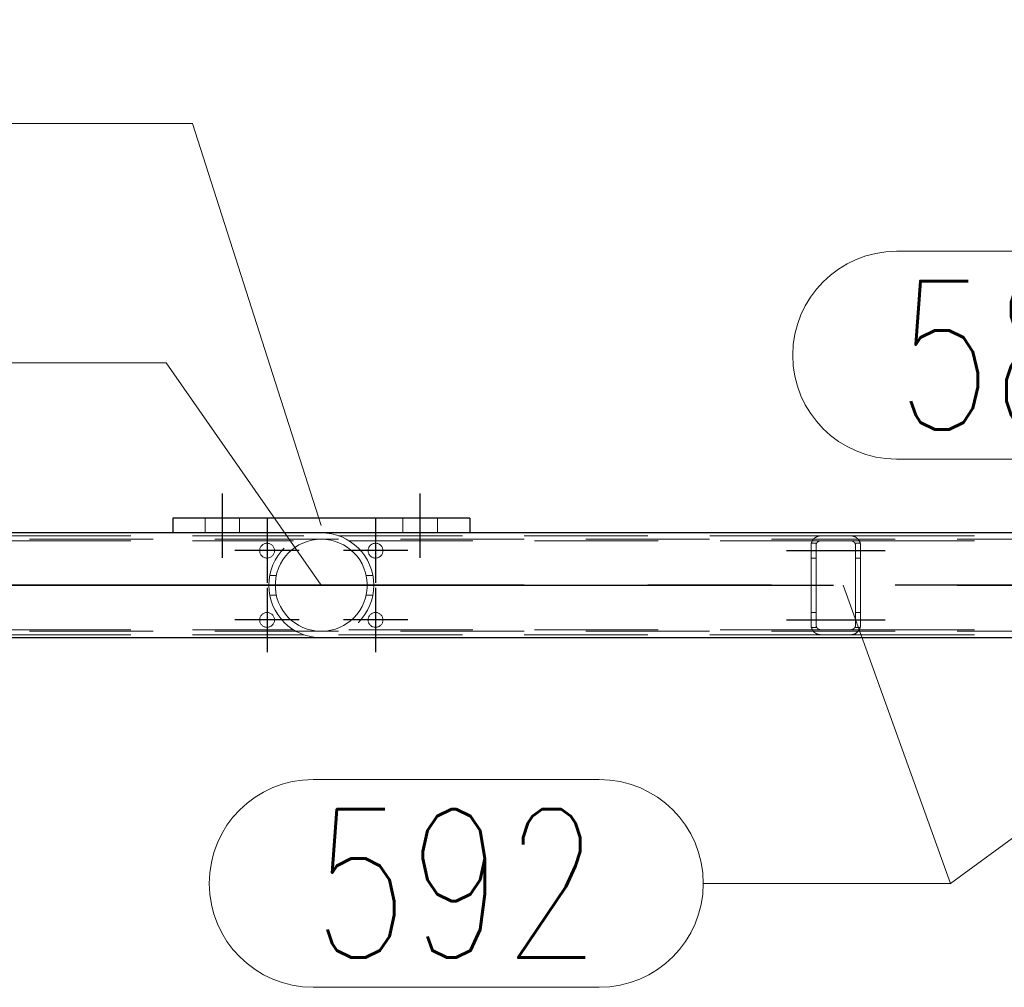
# Model space of a CAD drawing. Header units: millimetres. Extents: x -851 to 2, y 9346 to 10016.
# Tile 485 of 505: x -276 to -256, y 9781 to 9801. Entities that reach past the tile are written whole.
import ezdxf

# ---------------------------------------------------------------- set-up
doc = ezdxf.new("R2010")
doc.units = ezdxf.units.MM
doc.header["$LTSCALE"] = 10
doc.linetypes.add('HIDDEN', pattern=[0.375, 0.25, -0.125])
doc.linetypes.add('MITTE', pattern=[2, 1.25, -0.25, 0.25, -0.25])
for name, color, linetype, lineweight in [('PS_Hidden', 2, 'HIDDEN', 9), ('PS_Pos', 1, 'Continuous', 15), ('PS_Shape', 161, 'Continuous', 30), ('PS_SOLID', 7, 'Continuous', 30)]:
    doc.layers.add(name, color=color, linetype=linetype, lineweight=lineweight)
doc.layers.add('PS_Mid', color=5, linetype='MITTE')
doc.styles.add('simplex', font='simplex.shx', dxfattribs={"width": 0.75})

# ---------------------------------------------------------------- blocks, each defined once
blk = doc.blocks.new('*X1225')
at = {"layer": 'PS_Hidden', "color": 2, "linetype": 'HIDDEN'}
for p, q in [((-272.482, 9790.835), (-272.482, 9790.535)), ((-271.782, 9790.835), (-271.782, 9790.535)), ((-268.482, 9790.835), (-268.482, 9790.535)), ((-267.782, 9790.835), (-267.782, 9790.535)), ((-280.232, 9790.478), (-270.484, 9790.478)), ((-273.132, 9790.538), (-273.132, 9790.535)), ((-273.132, 9790.535), (-267.132, 9790.535)), ((-269.781, 9790.478), (-260.032, 9790.478)), ((-267.132, 9790.538), (-267.132, 9790.535)), ((-260.069, 9790.475), (-260.062, 9790.476)), ((-260.062, 9790.476), (-260.055, 9790.477)), ((-260.055, 9790.477), (-260.047, 9790.477)), ((-260.047, 9790.477), (-260.04, 9790.478)), ((-260.04, 9790.478), (-260.032, 9790.478)), ((-260.032, 9790.478), (-259.432, 9790.478)), ((-259.432, 9790.478), (-249.632, 9790.478)), ((-259.432, 9790.478), (-259.425, 9790.478)), ((-259.425, 9790.478), (-259.418, 9790.477)), ((-259.418, 9790.477), (-259.411, 9790.477)), ((-259.411, 9790.477), (-259.403, 9790.476)), ((-259.403, 9790.476), (-259.396, 9790.475)), ((-168.532, 9790.408), (-423.732, 9790.408)), ((-280.232, 9790.378), (-270.692, 9790.378)), ((-270.583, 9790.292), (-270.655, 9790.247)), ((-270.503, 9790.331), (-270.583, 9790.292)), ((-270.417, 9790.363), (-270.503, 9790.331)), ((-270.325, 9790.388), (-270.417, 9790.363)), ((-270.23, 9790.403), (-270.325, 9790.388)), ((-270.132, 9790.408), (-270.23, 9790.403)), ((-270.035, 9790.403), (-270.132, 9790.408)), ((-269.94, 9790.388), (-270.035, 9790.403)), ((-269.848, 9790.363), (-269.94, 9790.388)), ((-269.762, 9790.331), (-269.848, 9790.363)), ((-269.682, 9790.292), (-269.762, 9790.331)), ((-269.61, 9790.247), (-269.682, 9790.292)), ((-269.572, 9790.378), (-260.032, 9790.378)), ((-260.232, 9790.292), (-260.231, 9790.297)), ((-260.232, 9790.287), (-260.232, 9790.292)), ((-260.232, 9790.283), (-260.232, 9790.287)), ((-260.232, 9790.278), (-260.232, 9790.283)), ((-260.232, 9788.678), (-260.232, 9790.278)), ((-260.231, 9790.302), (-260.23, 9790.306)), ((-260.231, 9790.297), (-260.231, 9790.302)), ((-260.23, 9790.311), (-260.229, 9790.316)), ((-260.23, 9790.306), (-260.23, 9790.311)), ((-260.229, 9790.316), (-260.228, 9790.32)), ((-260.228, 9790.32), (-260.227, 9790.325)), ((-260.227, 9790.325), (-260.226, 9790.329)), ((-260.226, 9790.329), (-260.224, 9790.334)), ((-260.119, 9790.328), (-260.226, 9790.328)), ((-260.224, 9790.334), (-260.223, 9790.338)), ((-260.223, 9790.338), (-260.222, 9790.343)), ((-260.222, 9790.343), (-260.22, 9790.347)), ((-260.22, 9790.347), (-260.218, 9790.352)), ((-260.218, 9790.352), (-260.217, 9790.356)), ((-260.217, 9790.356), (-260.215, 9790.36)), ((-260.215, 9790.36), (-260.213, 9790.364)), ((-260.213, 9790.364), (-260.211, 9790.369)), ((-260.211, 9790.369), (-260.209, 9790.373)), ((-260.209, 9790.373), (-260.206, 9790.377)), ((-260.206, 9790.377), (-260.204, 9790.381)), ((-260.204, 9790.381), (-260.202, 9790.384)), ((-260.202, 9790.384), (-260.199, 9790.388)), ((-260.199, 9790.388), (-260.197, 9790.392)), ((-260.197, 9790.392), (-260.194, 9790.396)), ((-260.194, 9790.396), (-260.191, 9790.399)), ((-260.191, 9790.399), (-260.189, 9790.403)), ((-260.189, 9790.403), (-260.186, 9790.406)), ((-260.186, 9790.406), (-260.183, 9790.41)), ((-260.183, 9790.41), (-260.18, 9790.413)), ((-260.18, 9790.413), (-260.177, 9790.416)), ((-260.177, 9790.416), (-260.174, 9790.42)), ((-260.174, 9790.42), (-260.17, 9790.423)), ((-260.17, 9790.423), (-260.167, 9790.426)), ((-260.167, 9790.426), (-260.164, 9790.429)), ((-260.164, 9790.429), (-260.16, 9790.432)), ((-260.16, 9790.432), (-260.157, 9790.434)), ((-260.157, 9790.434), (-260.153, 9790.437)), ((-260.153, 9790.437), (-260.15, 9790.44)), ((-260.15, 9790.44), (-260.146, 9790.443)), ((-260.146, 9790.443), (-260.142, 9790.445)), ((-260.142, 9790.445), (-260.138, 9790.448)), ((-260.138, 9790.448), (-260.133, 9790.451)), ((-260.133, 9790.451), (-260.129, 9790.453)), ((-260.131, 9790.293), (-260.132, 9790.291)), ((-260.132, 9790.291), (-260.132, 9790.289)), ((-260.132, 9790.289), (-260.132, 9790.287)), ((-260.132, 9790.287), (-260.132, 9790.284)), ((-260.132, 9790.284), (-260.132, 9790.282)), ((-260.132, 9790.282), (-260.132, 9790.28)), ((-260.132, 9790.28), (-260.132, 9790.278)), ((-260.132, 9790.278), (-260.132, 9788.678)), ((-260.13, 9790.298), (-260.131, 9790.295)), ((-260.131, 9790.295), (-260.131, 9790.293)), ((-260.129, 9790.302), (-260.13, 9790.3)), ((-260.13, 9790.3), (-260.13, 9790.298)), ((-260.129, 9790.453), (-260.124, 9790.456)), ((-260.128, 9790.306), (-260.129, 9790.304)), ((-260.129, 9790.304), (-260.129, 9790.302)), ((-260.127, 9790.311), (-260.128, 9790.308)), ((-260.128, 9790.308), (-260.128, 9790.306)), ((-260.126, 9790.313), (-260.127, 9790.311)), ((-260.125, 9790.315), (-260.126, 9790.313)), ((-260.124, 9790.317), (-260.125, 9790.315)), ((-260.124, 9790.456), (-260.119, 9790.458)), ((-260.123, 9790.321), (-260.124, 9790.319)), ((-260.124, 9790.319), (-260.124, 9790.317)), ((-260.122, 9790.323), (-260.123, 9790.321)), ((-260.12, 9790.325), (-260.122, 9790.323)), ((-260.119, 9790.327), (-260.12, 9790.325)), ((-260.119, 9790.458), (-260.114, 9790.46)), ((-260.118, 9790.329), (-260.119, 9790.327)), ((-260.117, 9790.331), (-260.118, 9790.329)), ((-260.116, 9790.333), (-260.117, 9790.331)), ((-260.114, 9790.335), (-260.116, 9790.333)), ((-260.114, 9790.46), (-260.109, 9790.463)), ((-260.113, 9790.337), (-260.114, 9790.335)), ((-260.112, 9790.339), (-260.113, 9790.337)), ((-260.11, 9790.341), (-260.112, 9790.339)), ((-260.109, 9790.343), (-260.11, 9790.341)), ((-260.109, 9790.463), (-260.104, 9790.465)), ((-260.107, 9790.344), (-260.109, 9790.343)), ((-260.106, 9790.346), (-260.107, 9790.344)), ((-260.104, 9790.348), (-260.106, 9790.346)), ((-260.104, 9790.465), (-260.099, 9790.467)), ((-260.102, 9790.349), (-260.104, 9790.348)), ((-260.101, 9790.351), (-260.102, 9790.349)), ((-260.099, 9790.353), (-260.101, 9790.351)), ((-260.099, 9790.467), (-260.093, 9790.468)), ((-260.097, 9790.354), (-260.099, 9790.353)), ((-260.095, 9790.356), (-260.097, 9790.354)), ((-260.093, 9790.357), (-260.095, 9790.356)), ((-260.093, 9790.468), (-260.088, 9790.47)), ((-260.091, 9790.359), (-260.093, 9790.357)), ((-260.089, 9790.36), (-260.091, 9790.359)), ((-260.087, 9790.362), (-260.089, 9790.36)), ((-260.088, 9790.47), (-260.082, 9790.472)), ((-260.085, 9790.363), (-260.087, 9790.362)), ((-260.082, 9790.365), (-260.085, 9790.363)), ((-260.082, 9790.472), (-260.075, 9790.473)), ((-260.08, 9790.366), (-260.082, 9790.365)), ((-260.077, 9790.367), (-260.08, 9790.366)), ((-260.075, 9790.369), (-260.077, 9790.367)), ((-260.075, 9790.473), (-260.069, 9790.475)), ((-260.072, 9790.37), (-260.075, 9790.369)), ((-260.069, 9790.371), (-260.072, 9790.37)), ((-260.067, 9790.372), (-260.069, 9790.371)), ((-260.064, 9790.373), (-260.067, 9790.372)), ((-260.061, 9790.374), (-260.064, 9790.373)), ((-260.058, 9790.375), (-260.061, 9790.374)), ((-260.055, 9790.375), (-260.058, 9790.375)), ((-260.052, 9790.376), (-260.055, 9790.375)), ((-260.049, 9790.377), (-260.052, 9790.376)), ((-260.045, 9790.377), (-260.049, 9790.377)), ((-260.042, 9790.377), (-260.045, 9790.377)), ((-260.039, 9790.378), (-260.042, 9790.377)), ((-260.036, 9790.378), (-260.039, 9790.378)), ((-260.032, 9790.378), (-260.036, 9790.378)), ((-259.432, 9790.378), (-260.032, 9790.378)), ((-259.432, 9790.378), (-249.632, 9790.378)), ((-259.429, 9790.378), (-259.432, 9790.378)), ((-259.432, 9790.378), (-259.432, 9790.378)), ((-259.426, 9790.378), (-259.429, 9790.378)), ((-259.422, 9790.377), (-259.426, 9790.378)), ((-259.419, 9790.377), (-259.422, 9790.377)), ((-259.416, 9790.376), (-259.419, 9790.377)), ((-259.412, 9790.376), (-259.416, 9790.376)), ((-259.409, 9790.375), (-259.412, 9790.376)), ((-259.406, 9790.374), (-259.409, 9790.375)), ((-259.403, 9790.373), (-259.406, 9790.374)), ((-259.4, 9790.373), (-259.403, 9790.373)), ((-259.397, 9790.372), (-259.4, 9790.373)), ((-259.395, 9790.37), (-259.397, 9790.372)), ((-259.396, 9790.475), (-259.39, 9790.473)), ((-259.392, 9790.369), (-259.395, 9790.37)), ((-259.389, 9790.368), (-259.392, 9790.369)), ((-259.39, 9790.473), (-259.383, 9790.472)), ((-259.387, 9790.367), (-259.389, 9790.368)), ((-259.384, 9790.366), (-259.387, 9790.367)), ((-259.382, 9790.364), (-259.384, 9790.366)), ((-259.383, 9790.472), (-259.377, 9790.47)), ((-259.38, 9790.363), (-259.382, 9790.364)), ((-259.377, 9790.361), (-259.38, 9790.363)), ((-259.377, 9790.47), (-259.372, 9790.468)), ((-259.375, 9790.36), (-259.377, 9790.361)), ((-259.373, 9790.358), (-259.375, 9790.36)), ((-259.371, 9790.357), (-259.373, 9790.358)), ((-259.372, 9790.468), (-259.366, 9790.467)), ((-259.369, 9790.355), (-259.371, 9790.357)), ((-259.367, 9790.353), (-259.369, 9790.355)), ((-259.365, 9790.352), (-259.367, 9790.353)), ((-259.366, 9790.467), (-259.361, 9790.465)), ((-259.363, 9790.35), (-259.365, 9790.352)), ((-259.362, 9790.349), (-259.363, 9790.35)), ((-259.36, 9790.347), (-259.362, 9790.349)), ((-259.361, 9790.465), (-259.356, 9790.463)), ((-259.359, 9790.345), (-259.36, 9790.347)), ((-259.357, 9790.344), (-259.359, 9790.345)), ((-259.356, 9790.342), (-259.357, 9790.344)), ((-259.356, 9790.463), (-259.351, 9790.461)), ((-259.354, 9790.34), (-259.356, 9790.342)), ((-259.353, 9790.338), (-259.354, 9790.34)), ((-259.351, 9790.336), (-259.353, 9790.338)), ((-259.351, 9790.461), (-259.346, 9790.458)), ((-259.35, 9790.335), (-259.351, 9790.336)), ((-259.349, 9790.333), (-259.35, 9790.335)), ((-259.348, 9790.331), (-259.349, 9790.333)), ((-259.346, 9790.329), (-259.348, 9790.331)), ((-259.346, 9790.458), (-259.341, 9790.456)), ((-259.345, 9790.327), (-259.346, 9790.329)), ((-259.239, 9790.328), (-259.346, 9790.328)), ((-259.344, 9790.325), (-259.345, 9790.327)), ((-259.343, 9790.323), (-259.344, 9790.325)), ((-259.342, 9790.321), (-259.343, 9790.323)), ((-259.341, 9790.319), (-259.342, 9790.321)), ((-259.341, 9790.456), (-259.337, 9790.454)), ((-259.34, 9790.317), (-259.341, 9790.319)), ((-259.339, 9790.315), (-259.34, 9790.317)), ((-259.339, 9790.312), (-259.339, 9790.315)), ((-259.338, 9790.31), (-259.339, 9790.312)), ((-259.337, 9790.308), (-259.338, 9790.31)), ((-259.337, 9790.454), (-259.332, 9790.451)), ((-259.336, 9790.306), (-259.337, 9790.308)), ((-259.336, 9790.304), (-259.336, 9790.306)), ((-259.335, 9790.302), (-259.336, 9790.304)), ((-259.335, 9790.3), (-259.335, 9790.302)), ((-259.334, 9790.297), (-259.335, 9790.3)), ((-259.334, 9790.295), (-259.334, 9790.297)), ((-259.334, 9790.293), (-259.334, 9790.295)), ((-259.333, 9790.291), (-259.334, 9790.293)), ((-259.333, 9790.289), (-259.333, 9790.291)), ((-259.333, 9790.287), (-259.333, 9790.289)), ((-259.333, 9790.284), (-259.333, 9790.287)), ((-259.332, 9790.282), (-259.333, 9790.284)), ((-259.332, 9790.451), (-259.328, 9790.448)), ((-259.332, 9790.28), (-259.332, 9790.282)), ((-259.332, 9790.278), (-259.332, 9790.28)), ((-259.332, 9788.678), (-259.332, 9790.278)), ((-259.328, 9790.448), (-259.324, 9790.446)), ((-259.324, 9790.446), (-259.319, 9790.443)), ((-259.319, 9790.443), (-259.315, 9790.44)), ((-259.315, 9790.44), (-259.312, 9790.437)), ((-259.312, 9790.437), (-259.308, 9790.434)), ((-259.308, 9790.434), (-259.304, 9790.431)), ((-259.304, 9790.431), (-259.301, 9790.428)), ((-259.301, 9790.428), (-259.297, 9790.425)), ((-259.297, 9790.425), (-259.294, 9790.422)), ((-259.294, 9790.422), (-259.291, 9790.419)), ((-259.291, 9790.419), (-259.288, 9790.416)), ((-259.288, 9790.416), (-259.285, 9790.413)), ((-259.285, 9790.413), (-259.282, 9790.41)), ((-259.282, 9790.41), (-259.279, 9790.406)), ((-259.279, 9790.406), (-259.276, 9790.403)), ((-259.276, 9790.403), (-259.274, 9790.4)), ((-259.274, 9790.4), (-259.271, 9790.396)), ((-259.271, 9790.396), (-259.268, 9790.392)), ((-259.268, 9790.392), (-259.266, 9790.389)), ((-259.266, 9790.389), (-259.263, 9790.385)), ((-259.263, 9790.385), (-259.261, 9790.381)), ((-259.261, 9790.381), (-259.259, 9790.377)), ((-259.259, 9790.377), (-259.257, 9790.373)), ((-259.257, 9790.373), (-259.254, 9790.369)), ((-259.254, 9790.369), (-259.252, 9790.365)), ((-259.252, 9790.365), (-259.25, 9790.361)), ((-259.25, 9790.361), (-259.248, 9790.356)), ((-259.248, 9790.356), (-259.247, 9790.352)), ((-259.247, 9790.352), (-259.245, 9790.348)), ((-259.245, 9790.348), (-259.243, 9790.343)), ((-259.243, 9790.343), (-259.242, 9790.339)), ((-259.242, 9790.339), (-259.241, 9790.334)), ((-259.241, 9790.334), (-259.239, 9790.33)), ((-259.239, 9790.33), (-259.238, 9790.325)), ((-259.238, 9790.325), (-259.237, 9790.32)), ((-259.237, 9790.32), (-259.236, 9790.316)), ((-259.236, 9790.316), (-259.235, 9790.311)), ((-259.235, 9790.311), (-259.234, 9790.306)), ((-259.234, 9790.306), (-259.234, 9790.302)), ((-259.234, 9790.302), (-259.233, 9790.297)), ((-259.233, 9790.297), (-259.233, 9790.292)), ((-259.233, 9790.292), (-259.233, 9790.287)), ((-259.233, 9790.287), (-259.232, 9790.283)), ((-259.232, 9790.283), (-259.232, 9790.278)), ((-259.232, 9790.278), (-259.232, 9788.678)), ((-270.793, 9790.133), (-270.855, 9790.064)), ((-270.725, 9790.194), (-270.793, 9790.133)), ((-270.655, 9790.247), (-270.725, 9790.194)), ((-269.539, 9790.194), (-269.61, 9790.247)), ((-269.472, 9790.133), (-269.539, 9790.194)), ((-269.41, 9790.064), (-269.472, 9790.133)), ((-270.956, 9789.91), (-270.996, 9789.824)), ((-270.909, 9789.989), (-270.956, 9789.91)), ((-270.855, 9790.064), (-270.909, 9789.989)), ((-269.355, 9789.989), (-269.41, 9790.064)), ((-269.309, 9789.91), (-269.355, 9789.989)), ((-269.269, 9789.824), (-269.309, 9789.91)), ((-260.132, 9790.028), (-260.232, 9790.028)), ((-259.232, 9790.028), (-259.332, 9790.028)), ((-271.028, 9789.729), (-271.05, 9789.629)), ((-270.996, 9789.824), (-271.028, 9789.729)), ((-269.237, 9789.729), (-269.269, 9789.824)), ((-269.215, 9789.629), (-269.237, 9789.729)), ((-271.173, 9789.678), (-271.041, 9789.678)), ((-271.05, 9789.629), (-271.061, 9789.527)), ((-271.061, 9789.527), (-271.061, 9789.428)), ((-269.091, 9789.678), (-269.224, 9789.678)), ((-269.204, 9789.527), (-269.215, 9789.629)), ((-269.204, 9789.428), (-269.204, 9789.527)), ((-271.061, 9789.428), (-271.05, 9789.327)), ((-271.05, 9789.327), (-271.028, 9789.227)), ((-269.237, 9789.227), (-269.215, 9789.327)), ((-269.215, 9789.327), (-269.204, 9789.428)), ((-271.173, 9789.278), (-271.041, 9789.278)), ((-271.028, 9789.227), (-270.996, 9789.132)), ((-270.996, 9789.132), (-270.956, 9789.046)), ((-269.309, 9789.046), (-269.269, 9789.132)), ((-269.269, 9789.132), (-269.237, 9789.227)), ((-269.091, 9789.278), (-269.224, 9789.278)), ((-270.956, 9789.046), (-270.909, 9788.967)), ((-270.909, 9788.967), (-270.855, 9788.892)), ((-270.855, 9788.892), (-270.793, 9788.823)), ((-269.472, 9788.823), (-269.41, 9788.892)), ((-269.41, 9788.892), (-269.355, 9788.967)), ((-269.355, 9788.967), (-269.309, 9789.046)), ((-260.132, 9788.928), (-260.232, 9788.928)), ((-259.232, 9788.928), (-259.332, 9788.928)), ((-270.793, 9788.823), (-270.725, 9788.762)), ((-270.725, 9788.762), (-270.655, 9788.709)), ((-270.655, 9788.709), (-270.583, 9788.664)), ((-269.682, 9788.664), (-269.61, 9788.709)), ((-269.61, 9788.709), (-269.539, 9788.762)), ((-269.539, 9788.762), (-269.472, 9788.823)), ((-168.532, 9788.548), (-423.732, 9788.548)), ((-280.232, 9788.578), (-270.692, 9788.578)), ((-270.583, 9788.664), (-270.503, 9788.625)), ((-270.503, 9788.625), (-270.417, 9788.592)), ((-270.417, 9788.592), (-270.325, 9788.568)), ((-270.325, 9788.568), (-270.23, 9788.553)), ((-270.23, 9788.553), (-270.132, 9788.548)), ((-270.132, 9788.548), (-270.035, 9788.553)), ((-270.132, 9788.548), (-270.132, 9788.548)), ((-270.035, 9788.553), (-269.94, 9788.568)), ((-269.94, 9788.568), (-269.848, 9788.592)), ((-269.848, 9788.592), (-269.762, 9788.625)), ((-269.762, 9788.625), (-269.682, 9788.664)), ((-269.572, 9788.578), (-260.032, 9788.578)), ((-260.232, 9788.673), (-260.232, 9788.678)), ((-260.232, 9788.678), (-260.232, 9788.678)), ((-260.232, 9788.668), (-260.232, 9788.673)), ((-260.232, 9788.664), (-260.232, 9788.668)), ((-260.231, 9788.659), (-260.232, 9788.664)), ((-260.231, 9788.654), (-260.231, 9788.659)), ((-260.23, 9788.649), (-260.231, 9788.654)), ((-260.23, 9788.645), (-260.23, 9788.649)), ((-260.229, 9788.64), (-260.23, 9788.645)), ((-260.228, 9788.636), (-260.229, 9788.64)), ((-260.227, 9788.631), (-260.228, 9788.636)), ((-260.226, 9788.626), (-260.227, 9788.631)), ((-260.119, 9788.628), (-260.226, 9788.628)), ((-260.224, 9788.622), (-260.226, 9788.626)), ((-260.223, 9788.617), (-260.224, 9788.622)), ((-260.222, 9788.613), (-260.223, 9788.617)), ((-260.22, 9788.608), (-260.222, 9788.613)), ((-260.218, 9788.604), (-260.22, 9788.608)), ((-260.217, 9788.6), (-260.218, 9788.604)), ((-260.215, 9788.596), (-260.217, 9788.6)), ((-260.213, 9788.591), (-260.215, 9788.596)), ((-260.211, 9788.587), (-260.213, 9788.591)), ((-260.209, 9788.583), (-260.211, 9788.587)), ((-260.206, 9788.579), (-260.209, 9788.583)), ((-260.204, 9788.575), (-260.206, 9788.579)), ((-260.202, 9788.571), (-260.204, 9788.575)), ((-260.199, 9788.568), (-260.202, 9788.571)), ((-260.197, 9788.564), (-260.199, 9788.568)), ((-260.194, 9788.56), (-260.197, 9788.564)), ((-260.191, 9788.556), (-260.194, 9788.56)), ((-260.189, 9788.553), (-260.191, 9788.556)), ((-260.186, 9788.549), (-260.189, 9788.553)), ((-260.183, 9788.546), (-260.186, 9788.549)), ((-260.18, 9788.543), (-260.183, 9788.546)), ((-260.177, 9788.539), (-260.18, 9788.543)), ((-260.174, 9788.536), (-260.177, 9788.539)), ((-260.17, 9788.533), (-260.174, 9788.536)), ((-260.167, 9788.53), (-260.17, 9788.533)), ((-260.164, 9788.527), (-260.167, 9788.53)), ((-260.16, 9788.524), (-260.164, 9788.527)), ((-260.157, 9788.521), (-260.16, 9788.524)), ((-260.153, 9788.519), (-260.157, 9788.521)), ((-260.15, 9788.516), (-260.153, 9788.519)), ((-260.146, 9788.513), (-260.15, 9788.516)), ((-260.142, 9788.511), (-260.146, 9788.513)), ((-260.138, 9788.508), (-260.142, 9788.511)), ((-260.133, 9788.505), (-260.138, 9788.508)), ((-260.129, 9788.503), (-260.133, 9788.505)), ((-260.132, 9788.678), (-260.132, 9788.676)), ((-260.132, 9788.676), (-260.132, 9788.674)), ((-260.132, 9788.674), (-260.132, 9788.671)), ((-260.132, 9788.671), (-260.132, 9788.669)), ((-260.132, 9788.669), (-260.132, 9788.667)), ((-260.132, 9788.667), (-260.132, 9788.665)), ((-260.132, 9788.665), (-260.131, 9788.663)), ((-260.131, 9788.663), (-260.131, 9788.66)), ((-260.131, 9788.66), (-260.13, 9788.658)), ((-260.13, 9788.658), (-260.13, 9788.656)), ((-260.13, 9788.656), (-260.129, 9788.654)), ((-260.129, 9788.654), (-260.129, 9788.652)), ((-260.129, 9788.652), (-260.128, 9788.649)), ((-260.124, 9788.5), (-260.129, 9788.503)), ((-260.128, 9788.649), (-260.128, 9788.647)), ((-260.128, 9788.647), (-260.127, 9788.645)), ((-260.127, 9788.645), (-260.126, 9788.643)), ((-260.126, 9788.643), (-260.125, 9788.641)), ((-260.125, 9788.641), (-260.124, 9788.639)), ((-260.124, 9788.639), (-260.124, 9788.637)), ((-260.124, 9788.637), (-260.123, 9788.635)), ((-260.119, 9788.498), (-260.124, 9788.5)), ((-260.123, 9788.635), (-260.122, 9788.633)), ((-260.122, 9788.633), (-260.12, 9788.63)), ((-260.12, 9788.63), (-260.119, 9788.628)), ((-260.119, 9788.628), (-260.118, 9788.626)), ((-260.114, 9788.495), (-260.119, 9788.498)), ((-260.118, 9788.626), (-260.117, 9788.625)), ((-260.117, 9788.625), (-260.116, 9788.623)), ((-260.116, 9788.623), (-260.114, 9788.621)), ((-260.114, 9788.621), (-260.113, 9788.619)), ((-260.109, 9788.493), (-260.114, 9788.495)), ((-260.113, 9788.619), (-260.112, 9788.617)), ((-260.112, 9788.617), (-260.11, 9788.615)), ((-260.11, 9788.615), (-260.109, 9788.613)), ((-260.109, 9788.613), (-260.107, 9788.611)), ((-260.104, 9788.491), (-260.109, 9788.493)), ((-260.107, 9788.611), (-260.106, 9788.61)), ((-260.106, 9788.61), (-260.104, 9788.608)), ((-260.104, 9788.608), (-260.102, 9788.606)), ((-260.099, 9788.489), (-260.104, 9788.491)), ((-260.102, 9788.606), (-260.101, 9788.605)), ((-260.101, 9788.605), (-260.099, 9788.603)), ((-260.099, 9788.603), (-260.097, 9788.602)), ((-260.093, 9788.487), (-260.099, 9788.489)), ((-260.097, 9788.602), (-260.095, 9788.6)), ((-260.095, 9788.6), (-260.093, 9788.598)), ((-260.093, 9788.598), (-260.091, 9788.597)), ((-260.088, 9788.486), (-260.093, 9788.487)), ((-260.091, 9788.597), (-260.089, 9788.595)), ((-260.089, 9788.595), (-260.087, 9788.594)), ((-260.082, 9788.484), (-260.088, 9788.486)), ((-260.087, 9788.594), (-260.085, 9788.593)), ((-260.085, 9788.593), (-260.082, 9788.591)), ((-260.082, 9788.591), (-260.08, 9788.59)), ((-260.08, 9788.59), (-260.077, 9788.589)), ((-260.077, 9788.589), (-260.075, 9788.587)), ((-260.075, 9788.587), (-260.072, 9788.586)), ((-260.072, 9788.586), (-260.069, 9788.585)), ((-260.069, 9788.585), (-260.067, 9788.584)), ((-260.067, 9788.584), (-260.064, 9788.583)), ((-260.064, 9788.583), (-260.061, 9788.582)), ((-260.061, 9788.582), (-260.058, 9788.581)), ((-260.058, 9788.581), (-260.055, 9788.58)), ((-260.055, 9788.58), (-260.052, 9788.58)), ((-260.052, 9788.58), (-260.049, 9788.579)), ((-260.049, 9788.579), (-260.045, 9788.579)), ((-260.045, 9788.579), (-260.042, 9788.578)), ((-260.042, 9788.578), (-260.039, 9788.578)), ((-260.039, 9788.578), (-260.036, 9788.578)), ((-260.036, 9788.578), (-260.032, 9788.578)), ((-260.032, 9788.578), (-259.432, 9788.578)), ((-260.032, 9788.578), (-260.032, 9788.578)), ((-259.432, 9788.578), (-249.632, 9788.578)), ((-259.432, 9788.578), (-259.429, 9788.578)), ((-259.429, 9788.578), (-259.426, 9788.578)), ((-259.426, 9788.578), (-259.422, 9788.578)), ((-259.422, 9788.578), (-259.419, 9788.579)), ((-259.419, 9788.579), (-259.416, 9788.579)), ((-259.416, 9788.579), (-259.412, 9788.58)), ((-259.412, 9788.58), (-259.409, 9788.581)), ((-259.409, 9788.581), (-259.406, 9788.581)), ((-259.406, 9788.581), (-259.403, 9788.582)), ((-259.403, 9788.582), (-259.4, 9788.583)), ((-259.4, 9788.583), (-259.397, 9788.584)), ((-259.397, 9788.584), (-259.395, 9788.585)), ((-259.395, 9788.585), (-259.392, 9788.586)), ((-259.392, 9788.586), (-259.389, 9788.588)), ((-259.389, 9788.588), (-259.387, 9788.589)), ((-259.387, 9788.589), (-259.384, 9788.59)), ((-259.384, 9788.59), (-259.382, 9788.592)), ((-259.377, 9788.486), (-259.383, 9788.484)), ((-259.382, 9788.592), (-259.38, 9788.593)), ((-259.38, 9788.593), (-259.377, 9788.595)), ((-259.377, 9788.595), (-259.375, 9788.596)), ((-259.372, 9788.487), (-259.377, 9788.486)), ((-259.375, 9788.596), (-259.373, 9788.598)), ((-259.373, 9788.598), (-259.371, 9788.599)), ((-259.366, 9788.489), (-259.372, 9788.487)), ((-259.371, 9788.599), (-259.369, 9788.601)), ((-259.369, 9788.601), (-259.367, 9788.602)), ((-259.367, 9788.602), (-259.365, 9788.604)), ((-259.361, 9788.491), (-259.366, 9788.489)), ((-259.365, 9788.604), (-259.363, 9788.606)), ((-259.363, 9788.606), (-259.362, 9788.607)), ((-259.362, 9788.607), (-259.36, 9788.609)), ((-259.356, 9788.493), (-259.361, 9788.491)), ((-259.36, 9788.609), (-259.359, 9788.61)), ((-259.359, 9788.61), (-259.357, 9788.612)), ((-259.357, 9788.612), (-259.356, 9788.614)), ((-259.356, 9788.614), (-259.354, 9788.616)), ((-259.351, 9788.495), (-259.356, 9788.493)), ((-259.354, 9788.616), (-259.353, 9788.618)), ((-259.353, 9788.618), (-259.351, 9788.619)), ((-259.351, 9788.619), (-259.35, 9788.621)), ((-259.346, 9788.497), (-259.351, 9788.495)), ((-259.35, 9788.621), (-259.349, 9788.623)), ((-259.349, 9788.623), (-259.348, 9788.625)), ((-259.348, 9788.625), (-259.346, 9788.627)), ((-259.346, 9788.627), (-259.345, 9788.629)), ((-259.239, 9788.628), (-259.346, 9788.628)), ((-259.341, 9788.5), (-259.346, 9788.497)), ((-259.345, 9788.629), (-259.344, 9788.631)), ((-259.344, 9788.631), (-259.343, 9788.633)), ((-259.343, 9788.633), (-259.342, 9788.635)), ((-259.342, 9788.635), (-259.341, 9788.637)), ((-259.341, 9788.637), (-259.34, 9788.639)), ((-259.337, 9788.502), (-259.341, 9788.5)), ((-259.34, 9788.639), (-259.339, 9788.641)), ((-259.339, 9788.643), (-259.338, 9788.645)), ((-259.339, 9788.641), (-259.339, 9788.643)), ((-259.338, 9788.645), (-259.337, 9788.648)), ((-259.337, 9788.648), (-259.336, 9788.65)), ((-259.332, 9788.505), (-259.337, 9788.502)), ((-259.336, 9788.652), (-259.335, 9788.654)), ((-259.336, 9788.65), (-259.336, 9788.652)), ((-259.335, 9788.656), (-259.334, 9788.658)), ((-259.335, 9788.654), (-259.335, 9788.656)), ((-259.334, 9788.663), (-259.333, 9788.665)), ((-259.334, 9788.661), (-259.334, 9788.663)), ((-259.334, 9788.658), (-259.334, 9788.661)), ((-259.333, 9788.671), (-259.332, 9788.674)), ((-259.333, 9788.669), (-259.333, 9788.671)), ((-259.333, 9788.667), (-259.333, 9788.669)), ((-259.333, 9788.665), (-259.333, 9788.667)), ((-259.332, 9788.676), (-259.332, 9788.678)), ((-259.332, 9788.674), (-259.332, 9788.676)), ((-259.328, 9788.507), (-259.332, 9788.505)), ((-259.324, 9788.51), (-259.328, 9788.507)), ((-259.319, 9788.513), (-259.324, 9788.51)), ((-259.315, 9788.516), (-259.319, 9788.513)), ((-259.312, 9788.519), (-259.315, 9788.516)), ((-259.308, 9788.521), (-259.312, 9788.519)), ((-259.304, 9788.524), (-259.308, 9788.521)), ((-259.301, 9788.527), (-259.304, 9788.524)), ((-259.297, 9788.53), (-259.301, 9788.527)), ((-259.294, 9788.533), (-259.297, 9788.53)), ((-259.291, 9788.536), (-259.294, 9788.533)), ((-259.288, 9788.54), (-259.291, 9788.536)), ((-259.285, 9788.543), (-259.288, 9788.54)), ((-259.282, 9788.546), (-259.285, 9788.543)), ((-259.279, 9788.549), (-259.282, 9788.546)), ((-259.276, 9788.553), (-259.279, 9788.549)), ((-259.274, 9788.556), (-259.276, 9788.553)), ((-259.271, 9788.56), (-259.274, 9788.556)), ((-259.268, 9788.563), (-259.271, 9788.56)), ((-259.266, 9788.567), (-259.268, 9788.563)), ((-259.263, 9788.571), (-259.266, 9788.567)), ((-259.261, 9788.575), (-259.263, 9788.571)), ((-259.259, 9788.579), (-259.261, 9788.575)), ((-259.257, 9788.583), (-259.259, 9788.579)), ((-259.254, 9788.587), (-259.257, 9788.583)), ((-259.252, 9788.591), (-259.254, 9788.587)), ((-259.25, 9788.595), (-259.252, 9788.591)), ((-259.248, 9788.599), (-259.25, 9788.595)), ((-259.247, 9788.604), (-259.248, 9788.599)), ((-259.245, 9788.608), (-259.247, 9788.604)), ((-259.243, 9788.612), (-259.245, 9788.608)), ((-259.242, 9788.617), (-259.243, 9788.612)), ((-259.241, 9788.621), (-259.242, 9788.617)), ((-259.239, 9788.626), (-259.241, 9788.621)), ((-259.238, 9788.631), (-259.239, 9788.626)), ((-259.237, 9788.635), (-259.238, 9788.631)), ((-259.236, 9788.64), (-259.237, 9788.635)), ((-259.235, 9788.645), (-259.236, 9788.64)), ((-259.234, 9788.649), (-259.235, 9788.645)), ((-259.233, 9788.659), (-259.234, 9788.654)), ((-259.234, 9788.654), (-259.234, 9788.649)), ((-259.232, 9788.673), (-259.233, 9788.668)), ((-259.233, 9788.668), (-259.233, 9788.664)), ((-259.233, 9788.664), (-259.233, 9788.659)), ((-259.232, 9788.678), (-259.232, 9788.673)), ((-280.232, 9788.478), (-270.484, 9788.478)), ((-269.781, 9788.478), (-260.032, 9788.478)), ((-260.075, 9788.483), (-260.082, 9788.484)), ((-260.069, 9788.481), (-260.075, 9788.483)), ((-260.062, 9788.48), (-260.069, 9788.481)), ((-260.055, 9788.479), (-260.062, 9788.48)), ((-260.047, 9788.478), (-260.055, 9788.479)), ((-260.04, 9788.478), (-260.047, 9788.478)), ((-260.032, 9788.478), (-260.04, 9788.478)), ((-259.432, 9788.478), (-260.032, 9788.478)), ((-259.432, 9788.478), (-249.632, 9788.478)), ((-259.425, 9788.478), (-259.432, 9788.478)), ((-259.418, 9788.478), (-259.425, 9788.478)), ((-259.411, 9788.479), (-259.418, 9788.478)), ((-259.403, 9788.48), (-259.411, 9788.479)), ((-259.396, 9788.481), (-259.403, 9788.48)), ((-259.39, 9788.482), (-259.396, 9788.481)), ((-259.383, 9788.484), (-259.39, 9788.482))]:
    blk.add_line(p, q, dxfattribs=at)
at = {"layer": 'PS_Hidden', "color": 2, "extrusion": (0, 0, -1)}
for centre in [(271.228, 9790.178), (269.036, 9790.178), (271.228, 9788.778), (269.036, 9788.778)]:
    blk.add_circle(centre, 0.15, dxfattribs=at)
at = {"layer": 'PS_Hidden', "extrusion": (0, 0, -1)}
for start, end in [(270, 90), (90, 270)]:
    blk.add_arc((270.132, 9789.478), 1.06, start, end, dxfattribs=at)
at = {"layer": 'PS_Mid', "color": 5, "linetype": 'MITTE'}
for p, q in [((-272.132, 9790.035), (-272.132, 9791.335)), ((-272.132, 9790.035), (-272.132, 9791.335)), ((-268.132, 9790.035), (-268.132, 9791.335)), ((-268.132, 9790.035), (-268.132, 9791.335)), ((-271.228, 9790.828), (-271.228, 9789.528)), ((-271.228, 9790.828), (-271.228, 9789.528)), ((-269.036, 9790.828), (-269.036, 9789.528)), ((-269.036, 9790.828), (-269.036, 9789.528)), ((-270.578, 9790.178), (-271.878, 9790.178)), ((-270.578, 9790.178), (-271.878, 9790.178)), ((-268.386, 9790.178), (-269.686, 9790.178)), ((-268.386, 9790.178), (-269.686, 9790.178)), ((-260.732, 9790.178), (-259.632, 9790.178)), ((-260.732, 9790.178), (-259.632, 9790.178)), ((-259.832, 9790.178), (-258.732, 9790.178)), ((-259.832, 9790.178), (-258.732, 9790.178)), ((-166.032, 9789.478), (-426.232, 9789.478)), ((-324.281, 9789.478), (-267.984, 9789.478)), ((-272.281, 9789.478), (-215.984, 9789.478)), ((-270.539, 9789.478), (-271.692, 9789.478)), ((-271.228, 9789.428), (-271.228, 9788.128)), ((-271.228, 9789.428), (-271.228, 9788.128)), ((-270.132, 9789.478), (-270.132, 9789.478)), ((-269.726, 9789.478), (-268.572, 9789.478)), ((-269.036, 9789.428), (-269.036, 9788.128)), ((-269.036, 9789.428), (-269.036, 9788.128)), ((-259.732, 9789.478), (-259.732, 9789.478)), ((-270.578, 9788.778), (-271.878, 9788.778)), ((-270.578, 9788.778), (-271.878, 9788.778)), ((-268.386, 9788.778), (-269.686, 9788.778)), ((-268.386, 9788.778), (-269.686, 9788.778)), ((-260.732, 9788.778), (-259.632, 9788.778)), ((-260.732, 9788.778), (-259.632, 9788.778)), ((-259.832, 9788.778), (-258.732, 9788.778)), ((-259.832, 9788.778), (-258.732, 9788.778))]:
    blk.add_line(p, q, dxfattribs=at)
at = {"layer": 'PS_SOLID', "color": 7, "linetype": 'Continuous'}
for p, q in [((-267.132, 9790.835), (-273.132, 9790.835)), ((-273.132, 9790.835), (-273.132, 9790.538)), ((-267.132, 9790.835), (-267.132, 9790.538)), ((-168.532, 9790.538), (-423.732, 9790.538)), ((-168.532, 9788.418), (-423.732, 9788.418))]:
    blk.add_line(p, q, dxfattribs=at)
blk = doc.blocks.new('*X1272')
at = {"color": 1}
for p, q in [((-258.503, 9796.227), (-252.717, 9796.227)), ((-250.617, 9794.127), (-245.617, 9794.127)), ((-244.129, 9789.478), (-245.617, 9794.127)), ((-258.503, 9792.027), (-252.717, 9792.027))]:
    blk.add_line(p, q, dxfattribs=at)
for centre, start, end in [((-258.503, 9794.127), 90, 270), ((-252.717, 9794.127), 270, 90)]:
    blk.add_arc(centre, 2.1, start, end, dxfattribs=at)
at = {"color": 30, "style": 'simplex', "width": 0.75}
blk.add_text('583', height=3, dxfattribs=at).set_placement((-258.503, 9792.627))
blk = doc.blocks.new('*X1275')
at = {"color": 1}
for p, q in [((-285.187, 9796.071), (-280.366, 9796.071)), ((-278.266, 9793.971), (-273.266, 9793.971)), ((-270.132, 9789.478), (-273.266, 9793.971)), ((-285.187, 9791.871), (-280.366, 9791.871))]:
    blk.add_line(p, q, dxfattribs=at)
for centre, start, end in [((-285.187, 9793.971), 90, 270), ((-280.366, 9793.971), 270, 90)]:
    blk.add_arc(centre, 2.1, start, end, dxfattribs=at)
at = {"color": 30, "style": 'simplex', "width": 0.75}
blk.add_text('571', height=3, dxfattribs=at).set_placement((-285.187, 9792.471))
blk = doc.blocks.new('*X1276')
at = {"color": 1}
for p, q in [((-285.299, 9800.908), (-279.835, 9800.908)), ((-277.735, 9798.808), (-272.735, 9798.808)), ((-270.132, 9790.685), (-272.735, 9798.808)), ((-285.299, 9796.708), (-279.835, 9796.708))]:
    blk.add_line(p, q, dxfattribs=at)
for centre, start, end in [((-285.299, 9798.808), 90, 270), ((-279.835, 9798.808), 270, 90)]:
    blk.add_arc(centre, 2.1, start, end, dxfattribs=at)
at = {"color": 30, "style": 'simplex', "width": 0.75}
blk.add_text('614', height=3, dxfattribs=at).set_placement((-285.299, 9797.308))
blk = doc.blocks.new('*X1439')
at = {"color": 1}
for p, q in [((-249.183, 9789.478), (-257.412, 9783.453)), ((-270.297, 9785.553), (-264.512, 9785.553)), ((-262.412, 9783.453), (-257.412, 9783.453)), ((-270.297, 9781.353), (-264.512, 9781.353))]:
    blk.add_line(p, q, dxfattribs=at)
for centre, start, end in [((-270.297, 9783.453), 90, 270), ((-264.512, 9783.453), 270, 90)]:
    blk.add_arc(centre, 2.1, start, end, dxfattribs=at)
at = {"color": 30, "style": 'simplex', "width": 0.75}
blk.add_text('592', height=3, dxfattribs=at).set_placement((-270.297, 9781.953))
blk = doc.blocks.new('*X1440')
at = {"color": 1}
for p, q in [((-259.583, 9789.478), (-257.412, 9783.453)), ((-270.297, 9785.553), (-264.512, 9785.553)), ((-262.412, 9783.453), (-257.412, 9783.453)), ((-270.297, 9781.353), (-264.512, 9781.353))]:
    blk.add_line(p, q, dxfattribs=at)
for centre, start, end in [((-270.297, 9783.453), 90, 270), ((-264.512, 9783.453), 270, 90)]:
    blk.add_arc(centre, 2.1, start, end, dxfattribs=at)
at = {"color": 30, "style": 'simplex', "width": 0.75}
blk.add_text('592', height=3, dxfattribs=at).set_placement((-270.297, 9781.953))

msp = doc.modelspace()

# ---------------------------------------------------------------- block references
at = {"layer": 'PS_Pos'}
for name in ['*X1276', '*X1275', '*X1272', '*X1439', '*X1440']:
    msp.add_blockref(name, (0, 0), dxfattribs=at)
at = {"layer": 'PS_Shape', "color": 31}
msp.add_blockref('*X1225', (0, 0), dxfattribs=at)

doc.saveas('drawing.dxf')
